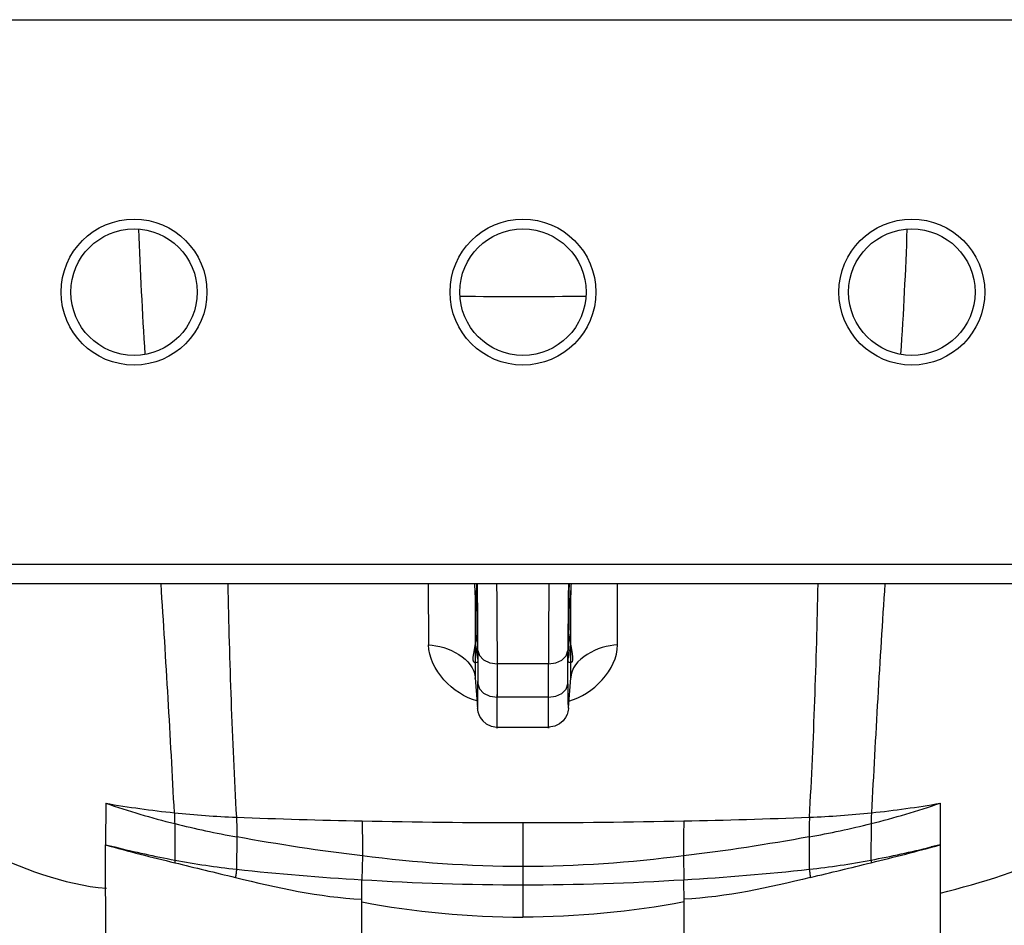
# Paper-space layout 'Sheet' of a CAD drawing. Header units: inches. Extents: x 0.2 to 10.8, y 0.2 to 8.3.
# Tile 395 of 545: x 7.503 to 7.908, y 4.239 to 4.612. Entities that reach past the tile are written whole.
import ezdxf

# ---------------------------------------------------------------- set-up
doc = ezdxf.new("R2010")
doc.units = ezdxf.units.IN
doc.header["$MEASUREMENT"] = 0
doc.layers.get('0').update_dxf_attribs({"lineweight": 5})

psp = doc.layouts.new('Sheet')

# ---------------------------------------------------------------- linework, layer by layer
at = {"color": 0, "linetype": 'ByBlock', "lineweight": -3}
for p, q in [((7.285877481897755, 4.611785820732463), (8.133877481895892, 4.611785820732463)), ((8.133877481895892, 4.387785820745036), (7.285877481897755, 4.387785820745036)), ((8.125877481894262, 4.379785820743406), (7.293877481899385, 4.379785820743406)), ((7.670934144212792, 4.379785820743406), (7.670982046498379, 4.354740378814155)), ((7.748772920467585, 4.354740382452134), (7.748820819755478, 4.379785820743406)), ((7.690184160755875, 4.377054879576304), (7.690202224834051, 4.341152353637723)), ((7.729552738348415, 4.341152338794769), (7.729570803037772, 4.377054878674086)), ((7.691375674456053, 4.352446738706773), (7.691375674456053, 4.338787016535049)), ((7.728379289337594, 4.33878741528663), (7.728379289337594, 4.352446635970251)), ((7.72038050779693, 4.346887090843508), (7.69937445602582, 4.346887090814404)), ((7.69937445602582, 4.333229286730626), (7.69937445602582, 4.346887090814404)), ((7.72038050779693, 4.33322928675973), (7.72038050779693, 4.346887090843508)), ((7.690202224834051, 4.341152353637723), (7.691139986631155, 4.328892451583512)), ((7.690207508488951, 4.340856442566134), (7.690202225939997, 4.34115237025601)), ((7.728614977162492, 4.328892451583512), (7.729552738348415, 4.341152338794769)), ((7.729547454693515, 4.340856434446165), (7.729552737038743, 4.341152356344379)), ((7.72038050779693, 4.33322928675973), (7.69937445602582, 4.333229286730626)), ((7.691117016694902, 4.329415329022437), (7.691139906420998, 4.328893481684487)), ((7.728615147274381, 4.328894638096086), (7.728637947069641, 4.329415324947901)), ((7.699197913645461, 4.320927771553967), (7.72054532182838, 4.320927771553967)), ((7.538216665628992, 4.289646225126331), (7.538198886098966, 4.272500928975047)), ((7.881534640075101, 4.289645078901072), (7.881535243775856, 4.272593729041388)), ((7.566608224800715, 4.281274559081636), (7.566687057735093, 4.266265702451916)), ((7.70987502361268, 4.28167414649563), (7.709877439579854, 4.242816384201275)), ((7.853146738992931, 4.281274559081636), (7.853067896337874, 4.266265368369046)), ((7.59217413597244, 4.275784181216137), (7.592080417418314, 4.262480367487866)), ((7.827580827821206, 4.275784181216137), (7.827674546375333, 4.262480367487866)), ((7.538217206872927, 4.223072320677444), (7.538198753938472, 4.272500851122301)), ((7.538198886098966, 4.272500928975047), (7.541913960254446, 4.271670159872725)), ((7.881557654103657, 4.272501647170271), (7.877811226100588, 4.271662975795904)), ((7.881556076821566, 4.272500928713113), (7.881537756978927, 4.223072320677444)), ((7.643803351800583, 4.267995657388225), (7.643641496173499, 4.258194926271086)), ((7.775951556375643, 4.267995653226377), (7.776113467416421, 4.258194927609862)), ((7.643556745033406, 4.249095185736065), (7.643641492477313, 4.258194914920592)), ((7.776198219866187, 4.24909517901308), (7.776113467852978, 4.258194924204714)), ((7.643556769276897, 4.19367898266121), (7.643556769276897, 4.249095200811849)), ((7.776198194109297, 4.193678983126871), (7.776198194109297, 4.249095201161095))]:
    psp.add_line(p, q, dxfattribs=at)
for points in [[(7.691375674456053, 4.352445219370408), (7.692008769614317, 4.350336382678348), (7.693683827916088, 4.348567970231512), (7.696261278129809, 4.34733298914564), (7.69937445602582, 4.346887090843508)], [(7.72038050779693, 4.346887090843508), (7.723372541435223, 4.347297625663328), (7.725903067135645, 4.348451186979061), (7.727694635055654, 4.350252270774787), (7.728379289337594, 4.352445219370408)], [(7.691375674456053, 4.33878741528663), (7.692008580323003, 4.336678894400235), (7.693683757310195, 4.334910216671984), (7.696261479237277, 4.333675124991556), (7.69937445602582, 4.333229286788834)], [(7.72038050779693, 4.333229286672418), (7.723372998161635, 4.333639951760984), (7.725903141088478, 4.334793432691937), (7.727694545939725, 4.336594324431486), (7.728379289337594, 4.338787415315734)], [(7.691139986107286, 4.328893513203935), (7.691181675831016, 4.32842529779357), (7.691245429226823, 4.327907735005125), (7.691382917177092, 4.327175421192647), (7.691701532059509, 4.326122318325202), (7.69232594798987, 4.324828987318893), (7.69332567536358, 4.32349465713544), (7.694794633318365, 4.322249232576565), (7.696774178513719, 4.321304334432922), (7.699197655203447, 4.320927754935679)], [(7.728614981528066, 4.328894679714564), (7.728573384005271, 4.328426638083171), (7.728509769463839, 4.327909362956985), (7.728372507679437, 4.327177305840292), (7.728054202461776, 4.326124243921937), (7.727430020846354, 4.324830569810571), (7.72643053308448, 4.323495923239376), (7.724961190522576, 4.32224974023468), (7.722981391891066, 4.321304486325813), (7.720545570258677, 4.320927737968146)]]:
    psp.add_lwpolyline(points, dxfattribs=at)
for centre, radius in [((7.549877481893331, 4.499785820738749), 0.03000000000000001), ((7.709877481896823, 4.499785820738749), 0.03000000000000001), ((7.869877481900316, 4.499785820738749), 0.03000000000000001), ((7.549877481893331, 4.499785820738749), 0.02600000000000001), ((7.709877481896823, 4.499785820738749), 0.02600000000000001), ((7.869877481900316, 4.499785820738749), 0.02600000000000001)]:
    psp.add_circle(centre, radius, dxfattribs=at)
for centre, radius, start, end in [((9.169503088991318, 4.581687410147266), 1.6187180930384, 181.9842526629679, 183.8071538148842), ((6.241095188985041, 4.582143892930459), 1.6278850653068, 356.1981434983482, 358.0107980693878), ((7.708687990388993, 6.450405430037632), 1.9524253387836, 269.2715155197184, 270.798854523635), ((0.6109634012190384, 3.927261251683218), 6.964749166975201, 2.950109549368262, 3.72533499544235), ((5.917659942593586, 4.354210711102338), 1.7734137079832, 0.06563011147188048, 0.8268326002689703), ((5.680618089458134, 4.350184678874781), 2.0107588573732, 0.06445658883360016, 0.8442726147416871), ((4.120498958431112, 4.341139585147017), 3.578880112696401, 0.09201416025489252, 0.6187778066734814), ((10.69011677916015, 4.344936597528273), 2.969737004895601, 179.3275577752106, 179.9623685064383), ((9.738603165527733, 4.350189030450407), 2.010225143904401, 179.1556273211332, 179.9356534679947), ((9.501849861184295, 4.354214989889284), 1.7731684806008, 179.1731828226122, 179.9344128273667), ((14.4338122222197, 3.949144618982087), 6.589141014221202, 176.2526999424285, 177.072111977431), ((7.65379840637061, 4.629298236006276), 0.3587793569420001, 251.2068384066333, 255.9352070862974), ((7.609341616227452, 4.69711430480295), 0.4136290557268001, 260.0991060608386, 264.0524926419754), ((7.765956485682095, 4.62929815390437), 0.3587793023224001, 284.0648070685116, 288.7931766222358), ((7.810420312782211, 4.697127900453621), 0.4136412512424, 275.9463719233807, 279.8996264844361), ((7.606883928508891, 4.672983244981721), 0.3893729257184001, 264.0442452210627, 267.8075040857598), ((7.705019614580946, 7.220728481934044), 2.939007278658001, 267.7958987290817, 268.8040255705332), ((7.709586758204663, 7.438985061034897), 3.157311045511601, 268.8038312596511, 270.0052756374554), ((7.71016824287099, 7.439065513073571), 3.157391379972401, 269.9947235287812, 271.1961374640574), ((7.714735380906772, 7.220772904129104), 2.9390516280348, 271.1959556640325, 272.2040682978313), ((7.812869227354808, 4.672977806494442), 0.3893678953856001, 272.1928521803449, 275.9560959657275), ((7.659186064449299, 4.650088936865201), 0.3802561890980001, 255.9090513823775, 259.8498473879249), ((7.76057336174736, 4.650085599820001), 0.3802516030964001, 280.1495834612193, 284.0904229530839), ((7.735919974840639, 4.981131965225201), 0.7356981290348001, 254.4099117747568, 256.6955980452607), ((7.644313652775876, 4.681572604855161), 0.4224993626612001, 255.9737447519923, 259.4127937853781), ((7.775460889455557, 4.681438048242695), 0.4223638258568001, 280.5879442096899, 284.0239473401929), ((7.528694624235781, 5.583281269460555), 1.3574447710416, 283.8280779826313, 285.0668194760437), ((7.630025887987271, 4.604098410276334), 0.3437189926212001, 259.3811317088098, 263.6618112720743), ((7.789696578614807, 4.60431641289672), 0.3439392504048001, 276.3395598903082, 280.6174970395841), ((8.425054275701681, 7.750453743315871), 3.589436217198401, 256.1632469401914, 256.5742254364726), ((6.994700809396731, 7.750453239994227), 3.589435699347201, 283.4257745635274, 283.8367436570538), ((7.711013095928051, 5.329956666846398), 1.0738706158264, 266.4030602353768, 269.939379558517), ((7.708741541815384, 5.330010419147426), 1.073923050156, 270.0605883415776, 273.5967814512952)]:
    psp.add_arc(centre, radius, start, end, dxfattribs=at)
for points in [[(7.588414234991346, 4.379783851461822), (7.589122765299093, 4.347806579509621), (7.590197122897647, 4.315830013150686), (7.591987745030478, 4.283895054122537)], [(7.827767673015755, 4.283895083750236), (7.829558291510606, 4.31583024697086), (7.830632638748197, 4.347807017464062), (7.831341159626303, 4.379784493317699)], [(7.670982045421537, 4.354740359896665), (7.678825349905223, 4.354531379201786), (7.690004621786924, 4.348995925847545), (7.690202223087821, 4.341152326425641)], [(7.690956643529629, 4.331702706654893), (7.681132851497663, 4.33432299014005), (7.671271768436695, 4.344591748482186), (7.670982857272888, 4.35475488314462)], [(7.728830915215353, 4.331641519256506), (7.738661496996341, 4.334255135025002), (7.748790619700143, 4.344568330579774), (7.748772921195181, 4.354740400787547)], [(7.748772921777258, 4.354740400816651), (7.740929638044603, 4.354531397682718), (7.729750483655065, 4.34899604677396), (7.729552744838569, 4.341152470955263)], [(7.643803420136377, 4.267995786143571), (7.626518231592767, 4.270030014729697), (7.609303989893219, 4.272704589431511), (7.592174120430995, 4.275784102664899)], [(7.827580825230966, 4.275784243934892), (7.810450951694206, 4.27270477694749), (7.793236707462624, 4.270030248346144), (7.775951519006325, 4.26799605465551)], [(7.48691232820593, 4.270390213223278), (7.503387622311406, 4.263165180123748), (7.520610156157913, 4.256136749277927), (7.538539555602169, 4.254662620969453)], [(7.881538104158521, 4.252697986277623), (7.898593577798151, 4.257134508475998), (7.916518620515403, 4.261515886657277), (7.930842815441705, 4.271781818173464)], [(7.709878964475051, 4.263605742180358), (7.687805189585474, 4.26360572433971), (7.665699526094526, 4.26520084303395), (7.64380321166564, 4.267994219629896)], [(7.775951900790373, 4.267992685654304), (7.754055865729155, 4.265199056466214), (7.731950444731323, 4.263603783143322), (7.70987691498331, 4.263603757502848)], [(7.592080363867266, 4.262481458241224), (7.609221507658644, 4.260578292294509), (7.626424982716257, 4.259206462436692), (7.643641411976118, 4.258188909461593)], [(7.776113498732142, 4.258188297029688), (7.793329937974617, 4.259205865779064), (7.810533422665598, 4.260577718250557), (7.827674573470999, 4.262480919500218)], [(7.591639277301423, 4.259111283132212), (7.608736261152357, 4.255030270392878), (7.626053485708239, 4.250957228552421), (7.643615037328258, 4.250213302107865)], [(7.828115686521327, 4.259111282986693), (7.811019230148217, 4.255030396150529), (7.793701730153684, 4.250955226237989), (7.776140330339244, 4.250220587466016)], [(7.643556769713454, 4.249095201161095), (7.665356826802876, 4.244869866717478), (7.687671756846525, 4.242816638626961), (7.709877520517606, 4.242816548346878)], [(7.776198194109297, 4.249095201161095), (7.75439816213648, 4.244869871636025), (7.732083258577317, 4.242816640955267), (7.709877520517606, 4.242816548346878)]]:
    psp.add_open_spline(points, degree=3, dxfattribs=at)
for points, knots in [([(7.690184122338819, 4.377054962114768), (7.690178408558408, 4.377511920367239), (7.690153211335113, 4.378428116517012), (7.690104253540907, 4.37934330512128), (7.690074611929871, 4.379801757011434)], [0, 0, 0, 0, 0.4986822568, 1, 1, 1, 1]), ([(7.729680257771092, 4.379801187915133), (7.729650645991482, 4.37934283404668), (7.729601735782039, 4.378427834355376), (7.729576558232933, 4.377511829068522), (7.729570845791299, 4.37705496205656)], [0, 0, 0, 0, 0.5013133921, 1, 1, 1, 1]), ([(7.690919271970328, 4.347463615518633), (7.688309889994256, 4.346235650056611), (7.693326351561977, 4.365176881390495), (7.690271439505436, 4.370071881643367), (7.690184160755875, 4.377054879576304)], [0, 0, 0, 0, 0.2922628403, 1, 1, 1, 1]), ([(7.729570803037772, 4.377054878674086), (7.729483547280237, 4.370073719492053), (7.726402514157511, 4.365120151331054), (7.731467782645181, 4.346288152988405), (7.72883574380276, 4.347467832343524)], [0, 0, 0, 0, 0.7076516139, 1, 1, 1, 1]), ([(7.691072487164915, 4.356242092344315), (7.691072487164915, 4.354108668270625), (7.690210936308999, 4.351790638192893), (7.691637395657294, 4.347801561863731), (7.690919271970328, 4.347463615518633)], [0, 0, 0, 0, 0.7288543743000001, 1, 1, 1, 1]), ([(7.72883574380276, 4.347467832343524), (7.728111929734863, 4.347792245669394), (7.72955218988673, 4.351811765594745), (7.728682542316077, 4.35411136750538), (7.728682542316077, 4.356244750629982)], [0, 0, 0, 0, 0.2710303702, 1, 1, 1, 1]), ([(7.691318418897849, 4.329623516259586), (7.691354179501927, 4.330775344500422), (7.691363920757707, 4.334132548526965), (7.691346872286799, 4.337488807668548), (7.69132801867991, 4.339692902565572)], [0, 0, 0, 0, 0.3433228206, 1, 1, 1, 1]), ([(7.728379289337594, 4.33878741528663), (7.728379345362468, 4.337011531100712), (7.728387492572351, 4.333960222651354), (7.728404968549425, 4.330908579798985), (7.728436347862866, 4.329633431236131)], [0, 0, 0, 0, 0.5819863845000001, 1, 1, 1, 1]), ([(7.699200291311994, 4.320710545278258), (7.699348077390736, 4.319952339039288), (7.699290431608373, 4.329757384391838), (7.699352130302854, 4.330573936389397), (7.699330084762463, 4.334348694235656)], [0, 0, 0, 0, 0.1698756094, 1, 1, 1, 1]), ([(7.720542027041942, 4.320710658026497), (7.720375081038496, 4.319956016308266), (7.720463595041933, 4.329745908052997), (7.720398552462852, 4.330573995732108), (7.720433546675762, 4.334348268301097)], [0, 0, 0, 0, 0.1699654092, 1, 1, 1, 1]), ([(7.728436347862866, 4.329633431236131), (7.728443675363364, 4.329335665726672), (7.728629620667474, 4.327421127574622), (7.728615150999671, 4.330803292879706), (7.728643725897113, 4.331833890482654)], [0, 0, 0, 0, 0.2241455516, 1, 1, 1, 1]), ([(7.691117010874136, 4.329415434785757), (7.691138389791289, 4.329140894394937), (7.691253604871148, 4.327983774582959), (7.691307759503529, 4.329280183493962), (7.691318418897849, 4.329623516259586)], [0, 0, 0, 0, 0.4449588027, 1, 1, 1, 1]), ([(7.566482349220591, 4.285711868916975), (7.566574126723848, 4.284975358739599), (7.566568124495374, 4.283490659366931), (7.566537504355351, 4.282008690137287), (7.566607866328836, 4.281274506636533)], [0, 0, 0, 0, 0.5015742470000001, 1, 1, 1, 1]), ([(7.591986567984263, 4.28389563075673), (7.592063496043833, 4.282570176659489), (7.592157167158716, 4.279866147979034), (7.592171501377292, 4.27716125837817), (7.592174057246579, 4.27578410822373)], [0, 0, 0, 0, 0.4908556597, 1, 1, 1, 1]), ([(7.643676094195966, 4.282362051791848), (7.643739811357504, 4.280101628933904), (7.643846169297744, 4.275313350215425), (7.64384513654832, 4.270523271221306), (7.643803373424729, 4.267995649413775)], [0, 0, 0, 0, 0.4721622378, 1, 1, 1, 1]), ([(7.776078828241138, 4.28236152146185), (7.776015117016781, 4.280101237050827), (7.775908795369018, 4.275313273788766), (7.775909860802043, 4.27052351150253), (7.775951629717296, 4.267996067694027)], [0, 0, 0, 0, 0.4721645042, 1, 1, 1, 1]), ([(7.827767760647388, 4.283895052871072), (7.82768968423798, 4.282570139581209), (7.827599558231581, 4.279866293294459), (7.827583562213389, 4.277161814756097), (7.827580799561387, 4.275784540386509)], [0, 0, 0, 0, 0.4907440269, 1, 1, 1, 1]), ([(7.853274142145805, 4.285712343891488), (7.853181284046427, 4.284975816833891), (7.853186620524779, 4.283490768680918), (7.853217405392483, 4.282008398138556), (7.853145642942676, 4.281274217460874)], [0, 0, 0, 0, 0.5015803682, 1, 1, 1, 1]), ([(7.566687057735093, 4.266265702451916), (7.566673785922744, 4.266082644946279), (7.566648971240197, 4.265720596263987), (7.566627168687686, 4.265358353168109), (7.566617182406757, 4.265179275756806)], [0, 0, 0, 0, 0.5057624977, 1, 1, 1, 1]), ([(7.853067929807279, 4.266265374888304), (7.853081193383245, 4.266082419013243), (7.853106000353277, 4.265720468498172), (7.85312779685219, 4.265358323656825), (7.853137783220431, 4.265179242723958)], [0, 0, 0, 0, 0.5056187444, 1, 1, 1, 1]), ([(7.592080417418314, 4.262480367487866), (7.59199638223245, 4.261903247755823), (7.591840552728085, 4.26078133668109), (7.591701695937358, 4.259657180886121), (7.591639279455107, 4.259111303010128)], [0, 0, 0, 0, 0.5149081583, 1, 1, 1, 1]), ([(7.827674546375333, 4.262480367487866), (7.827758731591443, 4.261902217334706), (7.827914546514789, 4.260780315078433), (7.828053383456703, 4.259656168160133), (7.828115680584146, 4.259111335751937)], [0, 0, 0, 0, 0.5158325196, 1, 1, 1, 1])]:
    psp.add_open_spline(points, degree=3, knots=knots, dxfattribs=at)

doc.saveas('drawing.dxf')
